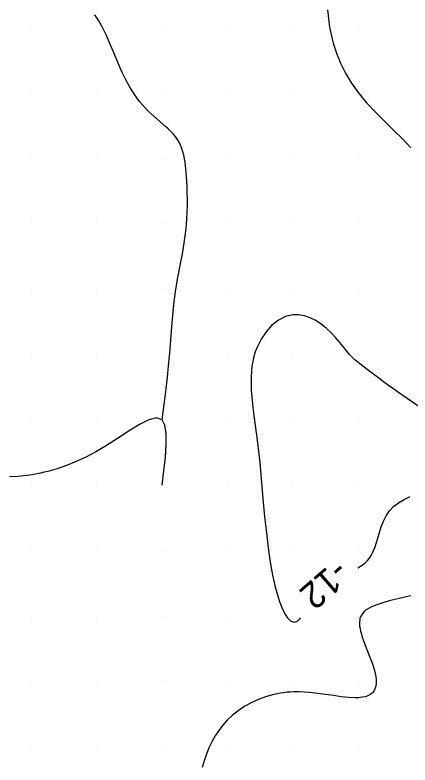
# Model space of a CAD drawing. Extents: x 2602990 to 2605851, y 618069 to 619180.
# Drawn here: x 2604273.8 to 2604304, y 618588.6 to 618645.9 of the extents above; entities that cross this region are included whole.
import ezdxf

# ---------------------------------------------------------------- set-up
doc = ezdxf.new("R2010")
doc.units = 0
for name, color, linetype in [('Default', 7, 'Continuous'), ('DTM Contours Major', 7, 'Continuous'), ('DTM Contours Major Text', 7, 'Continuous'), ('DTM Contours Minor', 7, 'Continuous'), ('Exist DTM Breakline', 7, 'Continuous'), ('Exist DTM Scan Elevation Point', 7, 'Continuous')]:
    doc.layers.add(name, color=color, linetype=linetype)

# ---------------------------------------------------------------- blocks, each defined once
blk = doc.blocks.new('POINT_DISPLAY')
at = {"layer": 'Default'}
blk.add_line((0, 0), (0, 0), dxfattribs=at)

msp = doc.modelspace()

# ---------------------------------------------------------------- linework, layer by layer
at = {"layer": 'DTM Contours Major'}
for points in [[(2604300, 618619.375), (2604299.735, 618619.596), (2604299.628, 618619.691), (2604299.53, 618619.786), (2604299.434, 618619.887), (2604299.333, 618620), (2604299.119, 618620.26), (2604298.588, 618620.918), (2604298.276, 618621.281), (2604297.936, 618621.644), (2604297.571, 618621.989), (2604297.173, 618622.307), (2604296.756, 618622.58), (2604296.326, 618622.797), (2604295.887, 618622.951), (2604295.447, 618623.031), (2604295.009, 618623.029), (2604294.443, 618622.892), (2604293.904, 618622.616), (2604293.405, 618622.224), (2604292.957, 618621.737), (2604292.574, 618621.177), (2604292.267, 618620.564), (2604292.133, 618620.208), (2604292.024, 618619.843), (2604291.94, 618619.471), (2604291.877, 618619.094), (2604291.835, 618618.711), (2604291.811, 618618.325), (2604291.804, 618617.806), (2604291.822, 618617.283), (2604291.859, 618616.76), (2604291.912, 618616.236), (2604291.974, 618615.715), (2604292.275, 618613.459), (2604292.378, 618612.604), (2604292.469, 618611.711), (2604292.709, 618608.999), (2604292.846, 618607.6), (2604292.98, 618606.366), (2604293.122, 618605.219), (2604293.223, 618604.496), (2604293.33, 618603.816), (2604293.453, 618603.143), (2604293.521, 618602.81), (2604293.628, 618602.339), (2604293.745, 618601.882), (2604293.872, 618601.446), (2604294.007, 618601.039), (2604294.151, 618600.668), (2604294.302, 618600.342), (2604294.392, 618600.177), (2604294.484, 618600.029), (2604294.577, 618599.9), (2604294.671, 618599.79), (2604294.765, 618599.7), (2604294.858, 618599.631), (2604294.946, 618599.584), (2604295.034, 618599.556), (2604295.119, 618599.547), (2604295.204, 618599.558), (2604295.286, 618599.588), (2604295.367, 618599.636), (2604295.447, 618599.705), (2604295.526, 618599.791), (2604295.584, 618599.868)], [(2604304.828, 618615.898), (2604303.008, 618617.142), (2604302.038, 618617.831), (2604301.566, 618618.178), (2604300.677, 618618.851), (2604300, 618619.375)], [(2604299.98, 618603.684), (2604299.98, 618603.684), (2604300.184, 618603.813), (2604300.375, 618603.951), (2604300.55, 618604.101), (2604300.709, 618604.265), (2604300.852, 618604.445), (2604300.979, 618604.64), (2604301.093, 618604.849), (2604301.195, 618605.072), (2604301.288, 618605.307), (2604301.373, 618605.554), (2604301.499, 618605.969), (2604301.625, 618606.4), (2604301.762, 618606.835), (2604301.926, 618607.261), (2604302.128, 618607.668), (2604302.383, 618608.043), (2604302.701, 618608.377), (2604303.077, 618608.669), (2604303.507, 618608.92), (2604303.982, 618609.134)]]:
    msp.add_lwpolyline(points, dxfattribs=at)
at = {"layer": 'DTM Contours Minor'}
for points in [[(2604285, 618615), (2604285.26, 618616.969), (2604285.413, 618618.251), (2604285.504, 618619.129), (2604285.59, 618620.121), (2604285.742, 618622.117), (2604285.79, 618622.69), (2604285.842, 618623.254), (2604285.93, 618624.055), (2604286.029, 618624.782), (2604286.105, 618625.263), (2604286.19, 618625.744), (2604286.559, 618627.677), (2604286.644, 618628.162), (2604286.702, 618628.52), (2604286.754, 618628.879), (2604286.801, 618629.239), (2604286.841, 618629.6), (2604286.875, 618629.962), (2604286.901, 618630.325), (2604286.926, 618630.835), (2604286.937, 618631.345), (2604286.937, 618631.85), (2604286.927, 618632.348), (2604286.909, 618632.834), (2604286.867, 618633.598), (2604286.821, 618634.161), (2604286.791, 618634.43), (2604286.756, 618634.691), (2604286.715, 618634.943), (2604286.658, 618635.22), (2604286.59, 618635.486), (2604286.509, 618635.74), (2604286.413, 618635.983), (2604286.301, 618636.214), (2604286.171, 618636.433), (2604286.02, 618636.645), (2604285.851, 618636.847), (2604285.666, 618637.042), (2604285.467, 618637.233), (2604285.258, 618637.422), (2604284.385, 618638.179), (2604284.163, 618638.382), (2604283.942, 618638.595), (2604283.724, 618638.82), (2604283.502, 618639.068), (2604283.284, 618639.33), (2604283.073, 618639.607), (2604282.869, 618639.898), (2604282.671, 618640.204), (2604282.481, 618640.524), (2604282.212, 618641.025), (2604281.958, 618641.549), (2604281.717, 618642.087), (2604281.262, 618643.167), (2604280.942, 618643.926), (2604280.74, 618644.38), (2604280.532, 618644.814), (2604280.425, 618645.023), (2604280.292, 618645.265), (2604280.154, 618645.499), (2604280.009, 618645.725), (2604279.857, 618645.943)], [(2604297.66, 618646.319), (2604297.693, 618645.886), (2604297.742, 618645.446), (2604297.809, 618644.997), (2604297.898, 618644.54), (2604298.088, 618643.789), (2604298.341, 618643.024), (2604298.657, 618642.253), (2604299.039, 618641.486), (2604299.486, 618640.732), (2604300, 618640), (2604300.634, 618639.235), (2604301.32, 618638.503), (2604302.031, 618637.797), (2604302.737, 618637.114), (2604303.41, 618636.449), (2604304.022, 618635.795)], [(2604285, 618610), (2604285.14, 618611.102), (2604285.257, 618612.157), (2604285.325, 618613.121), (2604285.321, 618613.947), (2604285.221, 618614.588), (2604285, 618615), (2604284.579, 618615.153), (2604283.997, 618615.014), (2604283.287, 618614.656), (2604282.477, 618614.15), (2604281.598, 618613.568), (2604280.681, 618612.982), (2604279.932, 618612.549), (2604279.183, 618612.161), (2604278.437, 618611.818), (2604277.701, 618611.521), (2604276.978, 618611.269), (2604276.274, 618611.065), (2604275.991, 618610.995), (2604275.712, 618610.932), (2604275.437, 618610.876), (2604275.164, 618610.827), (2604274.894, 618610.785), (2604274.627, 618610.749), (2604273.976, 618610.683), (2604273.339, 618610.645)], [(2604304.015, 618601.566), (2604303.68, 618601.489), (2604302.373, 618601.165), (2604301.892, 618601.03), (2604301.435, 618600.878), (2604301.02, 618600.705), (2604300.667, 618600.507), (2604300.585, 618600.448), (2604300.508, 618600.386), (2604300.438, 618600.322), (2604300.374, 618600.255), (2604300.317, 618600.186), (2604300.266, 618600.113), (2604300.222, 618600.037), (2604300.185, 618599.957), (2604300.154, 618599.874), (2604300.13, 618599.787), (2604300.113, 618599.697), (2604300.102, 618599.604), (2604300.098, 618599.43), (2604300.112, 618599.246), (2604300.142, 618599.051), (2604300.187, 618598.845), (2604300.246, 618598.63), (2604300.316, 618598.405), (2604300.49, 618597.916), (2604300.892, 618596.88), (2604301.081, 618596.361), (2604301.237, 618595.862), (2604301.339, 618595.395), (2604301.368, 618595.129), (2604301.368, 618594.883), (2604301.34, 618594.658), (2604301.281, 618594.456), (2604301.191, 618594.28), (2604301.069, 618594.13), (2604300.92, 618594.011), (2604300.742, 618593.918), (2604300.536, 618593.848), (2604300.304, 618593.8), (2604300.048, 618593.773), (2604299.769, 618593.765), (2604299.261, 618593.789), (2604298.708, 618593.847), (2604298.121, 618593.928), (2604297.512, 618594.017), (2604296.892, 618594.103), (2604296.275, 618594.172), (2604295.875, 618594.202), (2604295.48, 618594.218), (2604295.089, 618594.216), (2604294.83, 618594.204), (2604294.572, 618594.184), (2604294.316, 618594.156), (2604294.06, 618594.118), (2604293.804, 618594.071), (2604293.549, 618594.015), (2604292.98, 618593.857), (2604292.418, 618593.653), (2604291.868, 618593.405), (2604291.337, 618593.114), (2604290.833, 618592.781), (2604290.363, 618592.406), (2604289.99, 618592.053), (2604289.648, 618591.673), (2604289.337, 618591.27), (2604289.056, 618590.847), (2604288.806, 618590.406), (2604288.588, 618589.952), (2604288.391, 618589.456), (2604288.224, 618588.953), (2604288.08, 618588.445)]]:
    msp.add_lwpolyline(points, dxfattribs=at)
at = {"layer": 'Exist DTM Breakline'}
msp.add_spline([(2604056.195, 618608.101), (2604070.612, 618564.846), (2604060.948, 618498.617), (2604052.223, 618447.183), (2604051.568, 618445.166), (2604051.779, 618438.355), (2604056.316, 618420.051), (2604056.045, 618414.227), (2604060.112, 618404.174), (2604065.814, 618393.977), (2604079.591, 618374.932), (2604102.645, 618354.376), (2604129.573, 618330.438), (2604185.644, 618288.739), (2604229.181, 618260.22), (2604259.941, 618240.43), (2604275.412, 618231.212), (2604276.014, 618212.47)], degree=3, dxfattribs=at)

# ---------------------------------------------------------------- block references
at = {"layer": 'Exist DTM Scan Elevation Point', "xscale": 1.3123333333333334, "yscale": 1.3123333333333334}
for p in [(2604275, 618645), (2604280, 618645), (2604285, 618645), (2604290, 618645), (2604295, 618645), (2604300, 618645), (2604275, 618640), (2604280, 618640), (2604285, 618640), (2604290, 618640), (2604295, 618640), (2604300, 618640), (2604275, 618635), (2604280, 618635), (2604285, 618635), (2604290, 618635), (2604295, 618635), (2604300, 618635), (2604275, 618630), (2604280, 618630), (2604285, 618630), (2604290, 618630), (2604295, 618630), (2604300, 618630), (2604275, 618625), (2604280, 618625), (2604285, 618625), (2604290, 618625), (2604295, 618625), (2604300, 618625), (2604275, 618620), (2604280, 618620), (2604285, 618620), (2604290, 618620), (2604295, 618620), (2604300, 618620), (2604275, 618615), (2604280, 618615), (2604285, 618615), (2604290, 618615), (2604295, 618615), (2604300, 618615), (2604275, 618610), (2604280, 618610), (2604285, 618610), (2604290, 618610), (2604295, 618610), (2604300, 618610), (2604275, 618605), (2604280, 618605), (2604285, 618605), (2604290, 618605), (2604295, 618605), (2604300, 618605), (2604275, 618600), (2604280, 618600), (2604285, 618600), (2604290, 618600), (2604295, 618600), (2604300, 618600), (2604275, 618595), (2604280, 618595), (2604285, 618595), (2604290, 618595), (2604295, 618595), (2604300, 618595), (2604275, 618590), (2604280, 618590), (2604285, 618590), (2604290, 618590), (2604295, 618590), (2604300, 618590)]:
    msp.add_blockref('POINT_DISPLAY', p, dxfattribs=at)

# ---------------------------------------------------------------- texts
at = {"layer": 'DTM Contours Major Text'}
msp.add_text('-12', height=2, rotation=220.96318, dxfattribs=at).set_placement((2604298.279, 618604.425))

doc.saveas('drawing.dxf')
